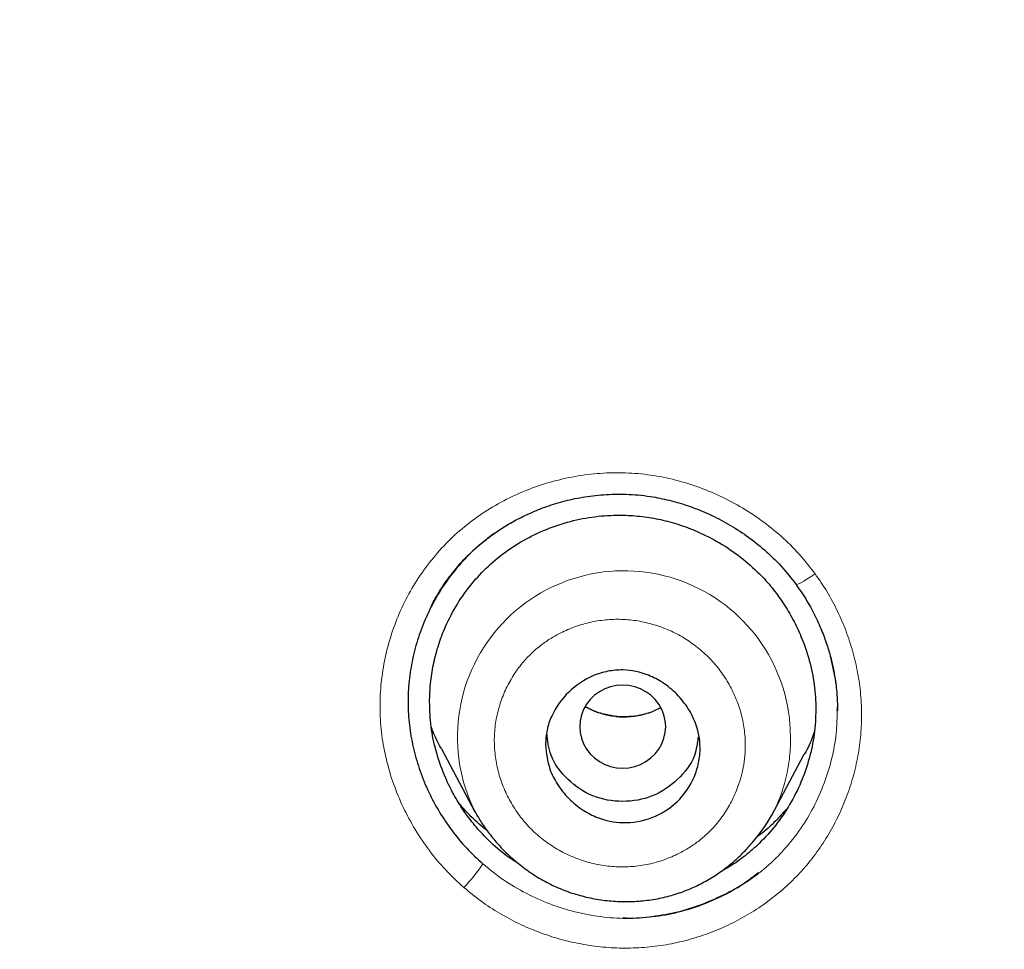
# Model space of a CAD drawing. Header units: millimetres. Extents: x 8 to 830, y 12 to 2106.
# Tile 368 of 624: x 439 to 450, y 1833 to 1844. Entities that reach past the tile are written whole.
import ezdxf

# ---------------------------------------------------------------- set-up
doc = ezdxf.new("R2010")
doc.units = ezdxf.units.MM

msp = doc.modelspace()

# ---------------------------------------------------------------- linework, layer by layer
at = {"color": 7, "linetype": 'Continuous', "lineweight": 30}
for p, q in [((448.283, 1836.032), (448.283, 1836.038)), ((448.283, 1836.032), (448.283, 1836.038)), ((448.286, 1836.032), (448.286, 1836.037)), ((448.286, 1836.032), (448.286, 1836.037)), ((443.672, 1835.597), (444.066, 1834.857)), ((447.521, 1834.816), (447.9, 1835.528)), ((444.068, 1834.858), (444.064, 1834.865)), ((447.523, 1834.825), (447.519, 1834.817)), ((444.002, 1834.778), (444.002, 1834.778)), ((444.002, 1834.778), (444.002, 1834.778)), ((447.588, 1834.729), (447.588, 1834.729)), ((447.588, 1834.729), (447.588, 1834.729))]:
    msp.add_line(p, q, dxfattribs=at)
at = {"color": 8, "linetype": 'Continuous', "lineweight": 0}
for p, q in [((444.076, 1834.845), (444.068, 1834.858)), ((447.519, 1834.817), (447.512, 1834.803))]:
    msp.add_line(p, q, dxfattribs=at)
at = {"color": 8, "linetype": 'Continuous', "lineweight": 0, "flags": 128}
msp.add_lwpolyline([(447.803, 1837.509), (447.804, 1837.502), (447.814, 1837.502), (447.833, 1837.509), (447.86, 1837.523), (447.895, 1837.542), (447.935, 1837.567), (447.979, 1837.596), (448.026, 1837.628)], dxfattribs=at)
msp.add_lwpolyline([(447.803, 1837.509), (447.804, 1837.502), (447.814, 1837.502), (447.833, 1837.509), (447.86, 1837.523), (447.895, 1837.542), (447.935, 1837.567), (447.979, 1837.596), (448.026, 1837.628)], dxfattribs=at)
at = {"color": 7, "linetype": 'Continuous', "lineweight": 30, "flags": 128}
msp.add_lwpolyline([(446.287, 1835.848), (446.282, 1835.916), (446.267, 1835.984), (446.242, 1836.048), (446.208, 1836.109), (446.165, 1836.164), (446.115, 1836.213), (446.057, 1836.254), (445.995, 1836.287), (445.928, 1836.311), (445.858, 1836.326), (445.787, 1836.331), (445.716, 1836.326), (445.646, 1836.311), (445.579, 1836.287), (445.517, 1836.254), (445.46, 1836.213), (445.409, 1836.164), (445.367, 1836.109), (445.332, 1836.048), (445.307, 1835.984), (445.292, 1835.916), (445.287, 1835.848), (445.292, 1835.779), (445.307, 1835.712), (445.332, 1835.647), (445.367, 1835.587), (445.409, 1835.531), (445.46, 1835.483), (445.517, 1835.441), (445.579, 1835.408), (445.646, 1835.384), (445.716, 1835.37), (445.787, 1835.365), (445.858, 1835.37), (445.928, 1835.384), (445.995, 1835.408), (446.057, 1835.441), (446.115, 1835.483), (446.165, 1835.531), (446.208, 1835.587), (446.242, 1835.647), (446.267, 1835.712), (446.282, 1835.779), (446.287, 1835.848)], dxfattribs=at)
at = {"color": 8, "linetype": 'Continuous', "lineweight": 0}
for centre, radius, start, end in [((445.801, 1835.725), 1.938, 4.3829, 206.3378), ((442.203, 1835.594), 2.373, 316.9727, 325.5203)]:
    msp.add_arc(centre, radius, start, end, dxfattribs=at)
at = {"color": 7, "linetype": 'Continuous', "lineweight": 30}
for points, knots in [([(510.735, 1777.283), (511.196, 1778.511), (512.114, 1780.956), (513.098, 1784.726), (513.872, 1788.507), (514.456, 1792.3), (514.943, 1796.485), (515.298, 1801.065), (515.507, 1806.03), (515.602, 1811.577), (515.593, 1817.706), (515.581, 1824.436), (515.477, 1831.185), (515.158, 1837.963), (514.614, 1843.619), (513.944, 1848.142), (513.279, 1851.54), (512.399, 1854.924), (511.244, 1858.268), (509.826, 1861.345), (508.149, 1864.109), (506.256, 1866.524), (504.046, 1868.669), (501.607, 1870.523), (499.025, 1872.121), (495.903, 1873.724), (492.217, 1875.246), (487.967, 1876.614), (483.651, 1877.697), (479.286, 1878.524), (474.885, 1879.093), (470.474, 1879.417), (466.081, 1879.544), (461.71, 1879.555), (457.339, 1879.543), (452.947, 1879.415), (448.536, 1879.093), (444.134, 1878.525), (439.769, 1877.697), (435.453, 1876.616), (431.203, 1875.245), (427.517, 1873.725), (424.396, 1872.122), (421.813, 1870.525), (419.375, 1868.669), (417.164, 1866.525), (415.271, 1864.109), (413.594, 1861.345), (412.176, 1858.269), (411.021, 1854.924), (410.141, 1851.54), (409.476, 1848.142), (408.806, 1843.619), (408.262, 1837.963), (407.943, 1831.185), (407.839, 1824.437), (407.828, 1817.706), (407.817, 1811.126), (407.941, 1804.673), (408.288, 1798.348), (408.866, 1792.889), (409.585, 1788.305), (410.354, 1784.591), (411.329, 1780.89), (412.232, 1778.489), (412.686, 1777.283)], [0, 0, 0, 0, 0.01422, 0.028301, 0.042283, 0.056188, 0.070046, 0.088148, 0.106186, 0.124159, 0.148558, 0.172923, 0.197399, 0.221993, 0.24671, 0.259145, 0.27167, 0.284302, 0.297067, 0.309991, 0.320883, 0.3319, 0.342924, 0.353811, 0.364567, 0.375221, 0.391058, 0.40678, 0.422432, 0.438055, 0.453668, 0.469227, 0.484683, 0.500001, 0.515318, 0.530774, 0.546334, 0.561944, 0.577571, 0.59322, 0.608942, 0.624779, 0.635434, 0.646191, 0.657076, 0.668103, 0.679114, 0.690014, 0.702933, 0.7157, 0.728331, 0.740856, 0.753291, 0.778008, 0.802602, 0.827078, 0.851444, 0.875842, 0.898728, 0.921719, 0.944802, 0.958463, 0.9722, 0.986034, 1, 1, 1, 1]), ([(510.735, 1777.283), (511.196, 1778.511), (512.114, 1780.956), (513.098, 1784.726), (513.872, 1788.507), (514.456, 1792.3), (514.943, 1796.485), (515.298, 1801.065), (515.507, 1806.03), (515.602, 1811.577), (515.593, 1817.706), (515.581, 1824.436), (515.477, 1831.185), (515.158, 1837.963), (514.614, 1843.619), (513.944, 1848.142), (513.279, 1851.54), (512.399, 1854.924), (511.244, 1858.268), (509.826, 1861.345), (508.149, 1864.109), (506.256, 1866.524), (504.046, 1868.669), (501.607, 1870.523), (499.025, 1872.121), (495.903, 1873.724), (492.217, 1875.246), (487.967, 1876.614), (483.651, 1877.697), (479.286, 1878.524), (474.885, 1879.093), (470.474, 1879.417), (466.081, 1879.544), (461.71, 1879.555), (457.339, 1879.543), (452.947, 1879.415), (448.536, 1879.093), (444.134, 1878.525), (439.769, 1877.697), (435.453, 1876.616), (431.203, 1875.245), (427.517, 1873.725), (424.396, 1872.122), (421.813, 1870.525), (419.375, 1868.669), (417.164, 1866.525), (415.271, 1864.109), (413.594, 1861.345), (412.176, 1858.269), (411.021, 1854.924), (410.141, 1851.54), (409.476, 1848.142), (408.806, 1843.619), (408.262, 1837.963), (407.943, 1831.185), (407.839, 1824.437), (407.828, 1817.706), (407.817, 1811.126), (407.941, 1804.673), (408.288, 1798.348), (408.866, 1792.889), (409.585, 1788.305), (410.354, 1784.591), (411.329, 1780.89), (412.232, 1778.489), (412.686, 1777.283)], [0, 0, 0, 0, 0.01422, 0.028301, 0.042283, 0.056188, 0.070046, 0.088148, 0.106186, 0.124159, 0.148558, 0.172923, 0.197399, 0.221993, 0.24671, 0.259145, 0.27167, 0.284302, 0.297067, 0.309991, 0.320883, 0.3319, 0.342924, 0.353811, 0.364567, 0.375221, 0.391058, 0.40678, 0.422432, 0.438055, 0.453668, 0.469227, 0.484683, 0.500001, 0.515318, 0.530774, 0.546334, 0.561944, 0.577571, 0.59322, 0.608942, 0.624779, 0.635434, 0.646191, 0.657076, 0.668103, 0.679114, 0.690014, 0.702933, 0.7157, 0.728331, 0.740856, 0.753291, 0.778008, 0.802602, 0.827078, 0.851444, 0.875842, 0.898728, 0.921719, 0.944802, 0.958463, 0.9722, 0.986034, 1, 1, 1, 1]), ([(509.342, 1777.405), (509.718, 1778.392), (510.47, 1780.366), (511.332, 1783.407), (512.046, 1786.476), (512.617, 1789.571), (513.077, 1792.68), (513.51, 1796.392), (513.859, 1800.711), (514.082, 1805.632), (514.182, 1810.777), (514.188, 1816.142), (514.173, 1821.731), (514.115, 1827.323), (513.942, 1832.92), (513.588, 1838.517), (513.084, 1843.169), (512.519, 1846.875), (511.991, 1849.641), (511.334, 1852.386), (510.519, 1855.094), (509.512, 1857.746), (508.383, 1860.098), (507.165, 1862.141), (505.916, 1863.888), (504.502, 1865.514), (502.758, 1867.162), (500.656, 1868.771), (498.205, 1870.302), (495.467, 1871.725), (492.454, 1873.021), (489.178, 1874.177), (485.839, 1875.143), (482.453, 1875.939), (478.747, 1876.63), (474.722, 1877.159), (470.387, 1877.487), (466.047, 1877.618), (461.711, 1877.632), (457.374, 1877.617), (453.033, 1877.484), (448.697, 1877.159), (444.672, 1876.63), (440.967, 1875.94), (437.582, 1875.144), (434.243, 1874.177), (430.966, 1873.02), (427.952, 1871.725), (425.215, 1870.302), (422.765, 1868.771), (420.664, 1867.161), (418.919, 1865.515), (417.506, 1863.888), (416.255, 1862.141), (415.039, 1860.097), (413.909, 1857.746), (412.902, 1855.094), (412.087, 1852.386), (411.43, 1849.642), (410.902, 1846.875), (410.337, 1843.17), (409.833, 1838.517), (409.479, 1832.921), (409.306, 1827.324), (409.248, 1821.731), (409.233, 1816.142), (409.239, 1810.852), (409.333, 1805.856), (409.537, 1801.159), (409.896, 1796.466), (410.376, 1792.367), (410.925, 1788.863), (411.488, 1785.949), (412.182, 1783.059), (413.011, 1780.196), (413.722, 1778.336), (414.078, 1777.405)], [0, 0, 0, 0, 0.011709, 0.0234, 0.035079, 0.046745, 0.058401, 0.070053, 0.08835, 0.106637, 0.124908, 0.145647, 0.166375, 0.187119, 0.207887, 0.228673, 0.249479, 0.259892, 0.270315, 0.28075, 0.291198, 0.301658, 0.31213, 0.319994, 0.327864, 0.335737, 0.343609, 0.354092, 0.364563, 0.37502, 0.38755, 0.400066, 0.41258, 0.425091, 0.437599, 0.45323, 0.468841, 0.484431, 0.499999, 0.515569, 0.531166, 0.546782, 0.562408, 0.574915, 0.587424, 0.599934, 0.612454, 0.624987, 0.635443, 0.645912, 0.656393, 0.664263, 0.672136, 0.680006, 0.687871, 0.698343, 0.708803, 0.71925, 0.729685, 0.740108, 0.750521, 0.771326, 0.792113, 0.81288, 0.833624, 0.854353, 0.875091, 0.892532, 0.909986, 0.927451, 0.944927, 0.955919, 0.966921, 0.977933, 0.988958, 1, 1, 1, 1]), ([(509.342, 1777.405), (509.718, 1778.392), (510.47, 1780.366), (511.332, 1783.407), (512.046, 1786.476), (512.617, 1789.571), (513.077, 1792.68), (513.51, 1796.392), (513.859, 1800.711), (514.082, 1805.632), (514.182, 1810.777), (514.188, 1816.142), (514.173, 1821.731), (514.115, 1827.323), (513.942, 1832.92), (513.588, 1838.517), (513.084, 1843.169), (512.519, 1846.875), (511.991, 1849.641), (511.334, 1852.386), (510.519, 1855.094), (509.512, 1857.746), (508.383, 1860.098), (507.165, 1862.141), (505.916, 1863.888), (504.502, 1865.514), (502.758, 1867.162), (500.656, 1868.771), (498.205, 1870.302), (495.467, 1871.725), (492.454, 1873.021), (489.178, 1874.177), (485.839, 1875.143), (482.453, 1875.939), (478.747, 1876.63), (474.722, 1877.159), (470.387, 1877.487), (466.047, 1877.618), (461.711, 1877.632), (457.374, 1877.617), (453.033, 1877.484), (448.697, 1877.159), (444.672, 1876.63), (440.967, 1875.94), (437.582, 1875.144), (434.243, 1874.177), (430.966, 1873.02), (427.952, 1871.725), (425.215, 1870.302), (422.765, 1868.771), (420.664, 1867.161), (418.919, 1865.515), (417.506, 1863.888), (416.255, 1862.141), (415.039, 1860.097), (413.909, 1857.746), (412.902, 1855.094), (412.087, 1852.386), (411.43, 1849.642), (410.902, 1846.875), (410.337, 1843.17), (409.833, 1838.517), (409.479, 1832.921), (409.306, 1827.324), (409.248, 1821.731), (409.233, 1816.142), (409.239, 1810.852), (409.333, 1805.856), (409.537, 1801.159), (409.896, 1796.466), (410.376, 1792.367), (410.925, 1788.863), (411.488, 1785.949), (412.182, 1783.059), (413.011, 1780.196), (413.722, 1778.336), (414.078, 1777.405)], [0, 0, 0, 0, 0.011709, 0.0234, 0.035079, 0.046745, 0.058401, 0.070053, 0.08835, 0.106637, 0.124908, 0.145647, 0.166375, 0.187119, 0.207887, 0.228673, 0.249479, 0.259892, 0.270315, 0.28075, 0.291198, 0.301658, 0.31213, 0.319994, 0.327864, 0.335737, 0.343609, 0.354092, 0.364563, 0.37502, 0.38755, 0.400066, 0.41258, 0.425091, 0.437599, 0.45323, 0.468841, 0.484431, 0.499999, 0.515569, 0.531166, 0.546782, 0.562408, 0.574915, 0.587424, 0.599934, 0.612454, 0.624987, 0.635443, 0.645912, 0.656393, 0.664263, 0.672136, 0.680006, 0.687871, 0.698343, 0.708803, 0.71925, 0.729685, 0.740108, 0.750521, 0.771326, 0.792113, 0.81288, 0.833624, 0.854353, 0.875091, 0.892532, 0.909986, 0.927451, 0.944927, 0.955919, 0.966921, 0.977933, 0.988958, 1, 1, 1, 1]), ([(461.71, 1876.725), (459.784, 1876.719), (455.935, 1876.707), (450.167, 1876.421), (444.906, 1875.774), (440.169, 1874.856), (435.962, 1873.771), (431.845, 1872.41), (428.301, 1870.9), (425.325, 1869.325), (422.897, 1867.771), (420.637, 1865.993), (418.61, 1863.96), (416.866, 1861.693), (415.304, 1859.086), (413.966, 1856.162), (412.868, 1852.965), (412.03, 1849.723), (411.394, 1846.461), (410.755, 1842.089), (410.234, 1836.589), (409.939, 1829.959), (409.858, 1823.313), (409.862, 1816.661), (409.876, 1810.844), (409.989, 1805.861), (410.175, 1801.713), (410.481, 1797.567), (410.938, 1793.43), (411.563, 1789.313), (412.42, 1785.241), (413.517, 1781.214), (414.571, 1778.631), (415.1, 1777.336)], [0, 0, 0, 0, 0.041855, 0.08362, 0.125415, 0.156959, 0.188537, 0.219976, 0.251431, 0.272568, 0.293656, 0.314639, 0.33578, 0.356911, 0.377922, 0.403277, 0.42848, 0.45338, 0.478142, 0.502858, 0.552306, 0.601886, 0.651609, 0.701376, 0.751127, 0.782208, 0.813287, 0.844384, 0.875537, 0.906709, 0.937788, 0.968814, 1, 1, 1, 1]), ([(461.71, 1876.622), (459.773, 1876.616), (455.903, 1876.604), (450.104, 1876.313), (444.815, 1875.656), (440.054, 1874.726), (435.827, 1873.625), (431.692, 1872.245), (428.137, 1870.71), (425.155, 1869.108), (422.728, 1867.526), (420.475, 1865.714), (418.469, 1863.641), (416.75, 1861.337), (415.217, 1858.695), (413.911, 1855.743), (412.846, 1852.527), (412.036, 1849.278), (411.423, 1846.017), (410.808, 1841.657), (410.309, 1836.18), (410.03, 1829.586), (409.958, 1822.982), (409.961, 1816.372), (409.978, 1810.591), (410.096, 1805.639), (410.286, 1801.52), (410.596, 1797.409), (411.054, 1793.307), (411.681, 1789.219), (412.539, 1785.169), (413.635, 1781.17), (414.685, 1778.609), (415.209, 1777.329)], [0, 0, 0, 0, 0.042133, 0.084172, 0.12624, 0.157991, 0.189772, 0.221412, 0.253078, 0.274358, 0.295572, 0.316692, 0.337987, 0.359238, 0.380387, 0.405921, 0.431187, 0.456106, 0.480854, 0.505526, 0.554819, 0.604169, 0.653612, 0.70311, 0.752631, 0.783561, 0.81446, 0.845339, 0.876228, 0.907207, 0.938215, 0.96912, 1, 1, 1, 1]), ([(443.55, 1837.229), (443.557, 1837.244), (443.576, 1837.284), (443.619, 1837.369), (443.693, 1837.486), (443.79, 1837.623), (443.918, 1837.775), (444.072, 1837.927), (444.231, 1838.057), (444.39, 1838.165), (444.543, 1838.255), (444.715, 1838.339), (444.907, 1838.416), (445.119, 1838.48), (445.35, 1838.528), (445.6, 1838.555), (445.866, 1838.557), (446.12, 1838.53), (446.359, 1838.479), (446.578, 1838.412), (446.799, 1838.322), (447.019, 1838.209), (447.234, 1838.071), (447.44, 1837.907), (447.636, 1837.719), (447.749, 1837.575), (447.806, 1837.501)], [0, 0, 0, 0, 0.012637, 0.033754, 0.058322, 0.094248, 0.133516, 0.176171, 0.22219, 0.2547, 0.289389, 0.326941, 0.367346, 0.410586, 0.456629, 0.505447, 0.557029, 0.611428, 0.654198, 0.698683, 0.744875, 0.792743, 0.842234, 0.893294, 0.945881, 1, 1, 1, 1]), ([(443.55, 1837.229), (443.557, 1837.244), (443.576, 1837.284), (443.619, 1837.369), (443.693, 1837.486), (443.79, 1837.623), (443.918, 1837.775), (444.072, 1837.927), (444.231, 1838.057), (444.39, 1838.165), (444.543, 1838.255), (444.715, 1838.339), (444.907, 1838.416), (445.119, 1838.48), (445.35, 1838.528), (445.6, 1838.555), (445.866, 1838.557), (446.12, 1838.53), (446.359, 1838.479), (446.578, 1838.412), (446.799, 1838.322), (447.019, 1838.209), (447.234, 1838.071), (447.44, 1837.907), (447.636, 1837.719), (447.749, 1837.575), (447.806, 1837.501)], [0, 0, 0, 0, 0.012637, 0.033754, 0.058322, 0.094248, 0.133516, 0.176171, 0.22219, 0.2547, 0.289389, 0.326941, 0.367346, 0.410586, 0.456629, 0.505447, 0.557029, 0.611428, 0.654198, 0.698683, 0.744875, 0.792743, 0.842234, 0.893294, 0.945881, 1, 1, 1, 1]), ([(443.539, 1836.136), (443.541, 1836.208), (443.545, 1836.353), (443.58, 1836.568), (443.633, 1836.779), (443.717, 1837.007), (443.837, 1837.245), (444, 1837.484), (444.195, 1837.698), (444.417, 1837.885), (444.663, 1838.041), (444.93, 1838.163), (445.211, 1838.252), (445.5, 1838.303), (445.769, 1838.315), (446.013, 1838.298), (446.23, 1838.261), (446.444, 1838.203), (446.675, 1838.115), (446.918, 1837.992), (447.162, 1837.826), (447.365, 1837.647), (447.528, 1837.465), (447.658, 1837.287), (447.771, 1837.098), (447.876, 1836.876), (447.964, 1836.622), (448.022, 1836.336), (448.04, 1836.047), (448.021, 1835.758), (447.963, 1835.474), (447.867, 1835.199), (447.736, 1834.938), (447.573, 1834.698), (447.395, 1834.501), (447.213, 1834.343), (447.062, 1834.233), (446.962, 1834.178), (446.925, 1834.158)], [0, 0, 0, 0, 0.023366, 0.047012, 0.070513, 0.093968, 0.125693, 0.156833, 0.187938, 0.219142, 0.250293, 0.281935, 0.313507, 0.344653, 0.375919, 0.399279, 0.422581, 0.44606, 0.469943, 0.501207, 0.532689, 0.563878, 0.587244, 0.610889, 0.634395, 0.65785, 0.689579, 0.720722, 0.751818, 0.78307, 0.814216, 0.845798, 0.877432, 0.908572, 0.939771, 0.963155, 0.986462, 1, 1, 1, 1]), ([(443.539, 1836.136), (443.541, 1836.208), (443.545, 1836.353), (443.58, 1836.568), (443.633, 1836.779), (443.717, 1837.007), (443.837, 1837.245), (444, 1837.484), (444.195, 1837.698), (444.417, 1837.885), (444.663, 1838.041), (444.93, 1838.163), (445.211, 1838.252), (445.5, 1838.303), (445.769, 1838.315), (446.013, 1838.298), (446.23, 1838.261), (446.444, 1838.203), (446.675, 1838.115), (446.918, 1837.992), (447.162, 1837.826), (447.365, 1837.647), (447.528, 1837.465), (447.658, 1837.287), (447.771, 1837.098), (447.876, 1836.876), (447.964, 1836.622), (448.022, 1836.336), (448.04, 1836.047), (448.021, 1835.758), (447.963, 1835.474), (447.867, 1835.199), (447.736, 1834.938), (447.573, 1834.698), (447.395, 1834.501), (447.213, 1834.343), (447.062, 1834.233), (446.962, 1834.178), (446.925, 1834.158)], [0, 0, 0, 0, 0.023366, 0.047012, 0.070513, 0.093968, 0.125693, 0.156833, 0.187938, 0.219142, 0.250293, 0.281935, 0.313507, 0.344653, 0.375919, 0.399279, 0.422581, 0.44606, 0.469943, 0.501207, 0.532689, 0.563878, 0.587244, 0.610889, 0.634395, 0.65785, 0.689579, 0.720722, 0.751818, 0.78307, 0.814216, 0.845798, 0.877432, 0.908572, 0.939771, 0.963155, 0.986462, 1, 1, 1, 1]), ([(444.291, 1838.096), (444.222, 1838.043), (444.084, 1837.939), (443.9, 1837.753), (443.738, 1837.55), (443.599, 1837.331), (443.484, 1837.098), (443.394, 1836.855), (443.33, 1836.605), (443.293, 1836.349), (443.283, 1836.091), (443.303, 1835.833), (443.351, 1835.577), (443.425, 1835.327), (443.526, 1835.084), (443.65, 1834.851), (443.798, 1834.633), (443.966, 1834.429), (444.095, 1834.31), (444.159, 1834.251)], [0, 0, 0, 0, 0.058803, 0.117822, 0.176751, 0.235656, 0.294544, 0.353377, 0.4121, 0.470664, 0.529046, 0.587465, 0.646153, 0.705082, 0.764169, 0.823303, 0.882371, 0.941283, 1, 1, 1, 1]), ([(444.291, 1838.096), (444.222, 1838.043), (444.084, 1837.939), (443.9, 1837.753), (443.738, 1837.55), (443.599, 1837.331), (443.484, 1837.098), (443.394, 1836.855), (443.33, 1836.605), (443.293, 1836.349), (443.283, 1836.091), (443.303, 1835.833), (443.351, 1835.577), (443.425, 1835.327), (443.526, 1835.084), (443.65, 1834.851), (443.798, 1834.633), (443.966, 1834.429), (444.095, 1834.31), (444.159, 1834.251)], [0, 0, 0, 0, 0.058803, 0.117822, 0.176751, 0.235656, 0.294544, 0.353377, 0.4121, 0.470664, 0.529046, 0.587465, 0.646153, 0.705082, 0.764169, 0.823303, 0.882371, 0.941283, 1, 1, 1, 1]), ([(447.806, 1837.501), (447.849, 1837.438), (447.932, 1837.317), (448.032, 1837.131), (448.11, 1836.954), (448.169, 1836.789), (448.212, 1836.639), (448.243, 1836.503), (448.263, 1836.383), (448.275, 1836.281), (448.283, 1836.186), (448.286, 1836.105), (448.286, 1836.055), (448.286, 1836.036)], [0, 0, 0, 0, 0.144629, 0.278001, 0.400139, 0.511059, 0.61079, 0.699377, 0.776869, 0.843323, 0.898795, 0.961533, 1, 1, 1, 1]), ([(447.806, 1837.501), (447.849, 1837.438), (447.932, 1837.317), (448.032, 1837.131), (448.11, 1836.954), (448.169, 1836.789), (448.212, 1836.639), (448.243, 1836.503), (448.263, 1836.383), (448.275, 1836.281), (448.283, 1836.186), (448.286, 1836.105), (448.286, 1836.055), (448.286, 1836.036)], [0, 0, 0, 0, 0.144629, 0.278001, 0.400139, 0.511059, 0.61079, 0.699377, 0.776869, 0.843323, 0.898795, 0.961533, 1, 1, 1, 1]), ([(444.887, 1835.637), (444.891, 1835.694), (444.898, 1835.81), (444.975, 1836.028), (445.145, 1836.266), (445.39, 1836.43), (445.613, 1836.498), (445.831, 1836.518), (446.054, 1836.47), (446.262, 1836.361), (446.422, 1836.23), (446.551, 1836.067), (446.656, 1835.859), (446.698, 1835.64), (446.675, 1835.426), (446.605, 1835.203), (446.437, 1834.957), (446.135, 1834.77), (445.802, 1834.709), (445.524, 1834.767), (445.315, 1834.876), (445.152, 1835.008), (445.023, 1835.171), (444.915, 1835.38), (444.898, 1835.54), (444.887, 1835.637)], [0, 0, 0, 0, 0.031186, 0.06247, 0.124675, 0.186879, 0.218187, 0.24946, 0.303338, 0.336739, 0.374248, 0.41304, 0.446912, 0.499041, 0.531018, 0.562953, 0.625803, 0.688114, 0.749943, 0.803093, 0.836668, 0.874833, 0.913918, 0.947732, 1, 1, 1, 1]), ([(444.584, 1834.245), (444.527, 1834.282), (444.388, 1834.372), (444.21, 1834.535), (444.046, 1834.716), (443.916, 1834.893), (443.803, 1835.082), (443.698, 1835.304), (443.61, 1835.559), (443.55, 1835.846), (443.542, 1836.04), (443.539, 1836.136)], [0, 0, 0, 0, 0.090149, 0.219382, 0.316855, 0.413677, 0.510788, 0.609122, 0.740844, 0.870375, 1, 1, 1, 1]), ([(444.584, 1834.245), (444.527, 1834.282), (444.388, 1834.372), (444.21, 1834.535), (444.046, 1834.716), (443.916, 1834.893), (443.803, 1835.082), (443.698, 1835.304), (443.61, 1835.559), (443.55, 1835.846), (443.542, 1836.04), (443.539, 1836.136)], [0, 0, 0, 0, 0.090149, 0.219382, 0.316855, 0.413677, 0.510788, 0.609122, 0.740844, 0.870375, 1, 1, 1, 1]), ([(446.227, 1836.068), (446.208, 1836.058), (446.158, 1836.031), (446.068, 1835.999), (445.955, 1835.972), (445.827, 1835.96), (445.682, 1835.967), (445.553, 1835.994), (445.447, 1836.032), (445.388, 1836.058), (445.358, 1836.076), (445.353, 1836.079)], [0, 0, 0, 0, 0.071347, 0.189655, 0.314012, 0.455082, 0.613411, 0.788945, 0.883331, 0.982186, 1, 1, 1, 1]), ([(443.672, 1835.598), (443.639, 1835.66), (443.596, 1835.741), (443.565, 1835.827), (443.558, 1835.846)], [0, 0, 0, 0, 0.77819, 1, 1, 1, 1]), ([(446.664, 1835.729), (446.655, 1835.655), (446.631, 1835.468), (446.434, 1835.219), (446.142, 1835.018), (445.786, 1834.958), (445.43, 1835.019), (445.138, 1835.22), (444.936, 1835.482), (444.912, 1835.685), (444.902, 1835.773)], [0, 0, 0, 0, 0.08698, 0.221986, 0.356897, 0.491472, 0.626523, 0.761052, 0.896051, 1, 1, 1, 1]), ([(448.016, 1835.784), (448.011, 1835.769), (447.98, 1835.681), (447.94, 1835.592), (447.898, 1835.523), (447.896, 1835.52)], [0, 0, 0, 0, 0.166382, 0.959541, 1, 1, 1, 1]), ([(444.208, 1834.639), (444.2, 1834.644), (444.127, 1834.699), (444.018, 1834.801), (443.925, 1834.906), (443.887, 1834.948)], [0, 0, 0, 0, 0.060349, 0.618436, 1, 1, 1, 1]), ([(444.208, 1834.639), (444.2, 1834.644), (444.127, 1834.699), (444.018, 1834.801), (443.925, 1834.906), (443.887, 1834.948)], [0, 0, 0, 0, 0.060349, 0.618436, 1, 1, 1, 1]), ([(444.063, 1834.865), (444.086, 1834.824), (444.134, 1834.74), (444.222, 1834.615), (444.326, 1834.487), (444.449, 1834.359), (444.591, 1834.235), (444.75, 1834.121), (444.921, 1834.022), (445.102, 1833.941), (445.289, 1833.88), (445.482, 1833.837), (445.678, 1833.813), (445.875, 1833.809), (446.07, 1833.823), (446.261, 1833.856), (446.443, 1833.908), (446.615, 1833.976), (446.776, 1834.059), (446.924, 1834.154), (447.06, 1834.259), (447.183, 1834.372), (447.282, 1834.48), (447.362, 1834.578), (447.425, 1834.663), (447.48, 1834.745), (447.51, 1834.798), (447.525, 1834.824)], [0, 0, 0, 0, 0.03299, 0.068818, 0.107572, 0.149352, 0.194265, 0.240745, 0.287217, 0.333706, 0.380168, 0.426611, 0.473014, 0.519336, 0.565528, 0.611402, 0.656179, 0.699905, 0.742757, 0.784683, 0.825606, 0.865449, 0.903883, 0.930568, 0.955345, 0.978419, 1, 1, 1, 1]), ([(447.695, 1834.889), (447.653, 1834.843), (447.557, 1834.736), (447.441, 1834.63), (447.363, 1834.574), (447.351, 1834.566)], [0, 0, 0, 0, 0.394951, 0.91065, 1, 1, 1, 1]), ([(447.695, 1834.889), (447.653, 1834.843), (447.557, 1834.736), (447.441, 1834.63), (447.363, 1834.574), (447.351, 1834.566)], [0, 0, 0, 0, 0.394951, 0.91065, 1, 1, 1, 1]), ([(443.883, 1821.021), (443.889, 1821.116), (443.903, 1821.317), (443.927, 1821.637), (443.958, 1821.988), (443.998, 1822.373), (444.047, 1822.786), (444.108, 1823.214), (444.177, 1823.645), (444.269, 1824.146), (444.39, 1824.712), (444.551, 1825.335), (444.737, 1825.934), (444.943, 1826.492), (445.167, 1827.014), (445.408, 1827.505), (445.676, 1827.981), (445.97, 1828.437), (446.287, 1828.873), (446.627, 1829.288), (446.99, 1829.681), (447.375, 1830.054), (447.782, 1830.406), (448.224, 1830.749), (448.701, 1831.082), (449.212, 1831.403), (449.738, 1831.702), (450.271, 1831.976), (450.802, 1832.227), (451.324, 1832.455), (451.835, 1832.66), (452.335, 1832.847), (452.734, 1832.984), (453.036, 1833.082), (453.252, 1833.15), (453.484, 1833.22), (453.736, 1833.293), (454.01, 1833.369), (454.325, 1833.452), (454.683, 1833.541), (455.089, 1833.633), (455.526, 1833.724), (455.998, 1833.812), (456.505, 1833.895), (457.047, 1833.971), (457.624, 1834.038), (458.234, 1834.093), (458.874, 1834.133), (459.541, 1834.16), (460.236, 1834.175), (460.963, 1834.182), (461.457, 1834.182), (461.71, 1834.182)], [0, 0, 0, 0, 0.011776, 0.02484, 0.039192, 0.05483, 0.071753, 0.089535, 0.10711, 0.124433, 0.151099, 0.177003, 0.202198, 0.226753, 0.248748, 0.270738, 0.292702, 0.314449, 0.336013, 0.357441, 0.378781, 0.400123, 0.42154, 0.442971, 0.466897, 0.490802, 0.514738, 0.538577, 0.561906, 0.584265, 0.605951, 0.626966, 0.647322, 0.655761, 0.664455, 0.673969, 0.684305, 0.695464, 0.707445, 0.722619, 0.73895, 0.756448, 0.775119, 0.795347, 0.816812, 0.83953, 0.863516, 0.888753, 0.914736, 0.941927, 0.970344, 1, 1, 1, 1]), ([(443.883, 1821.021), (443.889, 1821.116), (443.903, 1821.317), (443.927, 1821.637), (443.958, 1821.988), (443.998, 1822.373), (444.047, 1822.786), (444.108, 1823.214), (444.177, 1823.645), (444.269, 1824.146), (444.39, 1824.712), (444.551, 1825.335), (444.737, 1825.934), (444.943, 1826.492), (445.167, 1827.014), (445.408, 1827.505), (445.676, 1827.981), (445.97, 1828.437), (446.287, 1828.873), (446.627, 1829.288), (446.99, 1829.681), (447.375, 1830.054), (447.782, 1830.406), (448.224, 1830.749), (448.701, 1831.082), (449.212, 1831.403), (449.738, 1831.702), (450.271, 1831.976), (450.802, 1832.227), (451.324, 1832.455), (451.835, 1832.66), (452.335, 1832.847), (452.734, 1832.984), (453.036, 1833.082), (453.252, 1833.15), (453.484, 1833.22), (453.736, 1833.293), (454.01, 1833.369), (454.325, 1833.452), (454.683, 1833.541), (455.089, 1833.633), (455.526, 1833.724), (455.998, 1833.812), (456.505, 1833.895), (457.047, 1833.971), (457.624, 1834.038), (458.234, 1834.093), (458.874, 1834.133), (459.541, 1834.16), (460.236, 1834.175), (460.963, 1834.182), (461.457, 1834.182), (461.71, 1834.182)], [0, 0, 0, 0, 0.011776, 0.02484, 0.039192, 0.05483, 0.071753, 0.089535, 0.10711, 0.124433, 0.151099, 0.177003, 0.202198, 0.226753, 0.248748, 0.270738, 0.292702, 0.314449, 0.336013, 0.357441, 0.378781, 0.400123, 0.42154, 0.442971, 0.466897, 0.490802, 0.514738, 0.538577, 0.561906, 0.584265, 0.605951, 0.626966, 0.647322, 0.655761, 0.664455, 0.673969, 0.684305, 0.695464, 0.707445, 0.722619, 0.73895, 0.756448, 0.775119, 0.795347, 0.816812, 0.83953, 0.863516, 0.888753, 0.914736, 0.941927, 0.970344, 1, 1, 1, 1]), ([(445.786, 1833.624), (445.801, 1833.623), (445.916, 1833.615), (446.132, 1833.635), (446.43, 1833.686), (446.719, 1833.778), (446.995, 1833.902), (447.212, 1834.027), (447.327, 1834.12), (447.364, 1834.151)], [0, 0, 0, 0, 0.025975, 0.202721, 0.379109, 0.557839, 0.737297, 0.913814, 1, 1, 1, 1]), ([(445.786, 1833.624), (445.801, 1833.623), (445.916, 1833.615), (446.132, 1833.635), (446.43, 1833.686), (446.719, 1833.778), (446.995, 1833.902), (447.212, 1834.027), (447.327, 1834.12), (447.364, 1834.151)], [0, 0, 0, 0, 0.025975, 0.202721, 0.379109, 0.557839, 0.737297, 0.913814, 1, 1, 1, 1]), ([(461.704, 1798.281), (461.092, 1798.282), (459.778, 1798.286), (457.676, 1798.416), (455.557, 1798.794), (453.497, 1799.41), (451.966, 1800.037), (450.802, 1800.615), (450.006, 1801.056), (449.213, 1801.554), (448.434, 1802.115), (447.473, 1802.922), (446.415, 1804.067), (445.65, 1805.277), (445.209, 1806.201), (444.974, 1806.774), (444.769, 1807.361), (444.593, 1807.959), (444.442, 1808.564), (444.24, 1809.553), (444.063, 1810.856), (443.957, 1812.395), (443.919, 1813.707), (443.91, 1814.791), (443.91, 1815.65), (443.911, 1816.517), (443.912, 1817.624), (443.926, 1818.774), (443.962, 1819.832), (444.007, 1820.667), (444.079, 1821.576), (444.19, 1822.555), (444.401, 1823.896), (444.793, 1825.514), (445.427, 1826.997), (446.061, 1828.036), (446.578, 1828.724), (447.134, 1829.334), (447.985, 1830.119), (449.222, 1830.983), (450.696, 1831.739), (452.029, 1832.287), (453.19, 1832.684), (454.697, 1833.106), (456.638, 1833.493), (459.099, 1833.718), (460.815, 1833.72), (461.71, 1833.721)], [0, 0, 0, 0, 0.030692, 0.065833, 0.105376, 0.138213, 0.173522, 0.188326, 0.203587, 0.219331, 0.235494, 0.252028, 0.282784, 0.314237, 0.324772, 0.335378, 0.346049, 0.356773, 0.367529, 0.378291, 0.408931, 0.435507, 0.458141, 0.47686, 0.491661, 0.502546, 0.521671, 0.548765, 0.561853, 0.576232, 0.591884, 0.608795, 0.626956, 0.661762, 0.694208, 0.70943, 0.724126, 0.738214, 0.751606, 0.783168, 0.814535, 0.835268, 0.855911, 0.876391, 0.914064, 0.955166, 1, 1, 1, 1])]:
    msp.add_open_spline(points, degree=3, knots=knots, dxfattribs=at)
at = {"color": 8, "linetype": 'Continuous', "lineweight": 0}
for points, knots in [([(414.698, 1777.363), (414.225, 1778.522), (413.283, 1780.831), (412.261, 1784.414), (411.439, 1788.029), (410.814, 1791.683), (410.284, 1795.749), (409.884, 1800.234), (409.629, 1805.133), (409.493, 1810.65), (409.478, 1816.772), (409.475, 1823.494), (409.563, 1830.215), (409.877, 1836.934), (410.427, 1842.524), (411.106, 1846.98), (411.786, 1850.307), (412.674, 1853.585), (413.826, 1856.787), (415.22, 1859.697), (416.84, 1862.278), (418.635, 1864.516), (420.7, 1866.524), (422.996, 1868.281), (425.45, 1869.815), (428.451, 1871.372), (432.019, 1872.866), (436.141, 1874.209), (440.318, 1875.272), (445, 1876.168), (450.212, 1876.803), (455.95, 1877.088), (459.787, 1877.1), (461.71, 1877.106)], [0, 0, 0, 0, 0.027811, 0.055398, 0.082938, 0.110516, 0.138178, 0.174576, 0.211159, 0.247876, 0.297974, 0.34805, 0.398105, 0.448142, 0.498248, 0.523439, 0.548708, 0.573938, 0.599093, 0.624359, 0.645457, 0.666462, 0.68755, 0.708668, 0.729707, 0.750736, 0.78232, 0.813743, 0.844809, 0.875739, 0.916964, 0.958374, 1, 1, 1, 1]), ([(461.71, 1876.056), (460.287, 1876.052), (457.443, 1876.044), (453.183, 1875.919), (448.938, 1875.601), (444.998, 1875.087), (441.364, 1874.414), (438.035, 1873.629), (434.751, 1872.681), (431.534, 1871.547), (428.579, 1870.272), (425.894, 1868.872), (423.494, 1867.363), (421.261, 1865.638), (419.251, 1863.665), (417.517, 1861.447), (416.057, 1859.045), (414.855, 1856.514), (413.876, 1853.897), (413.089, 1851.223), (412.457, 1848.517), (411.956, 1845.793), (411.43, 1842.125), (410.969, 1837.501), (410.66, 1831.925), (410.527, 1826.343), (410.502, 1820.765), (410.502, 1815.225), (410.533, 1809.721), (410.68, 1804.249), (411.007, 1798.781), (411.504, 1794.045), (412.106, 1790.048), (412.736, 1786.79), (413.535, 1783.568), (414.51, 1780.377), (415.385, 1778.32), (415.824, 1777.288)], [0, 0, 0, 0, 0.031153, 0.062241, 0.093264, 0.124292, 0.149214, 0.174231, 0.199272, 0.224213, 0.249143, 0.270053, 0.290969, 0.311752, 0.332508, 0.353493, 0.374457, 0.395355, 0.4163, 0.437235, 0.458081, 0.478875, 0.499661, 0.541623, 0.583663, 0.625704, 0.667702, 0.709692, 0.750932, 0.792205, 0.833511, 0.874862, 0.899904, 0.924876, 0.94982, 0.974812, 1, 1, 1, 1]), ([(461.71, 1876.056), (460.287, 1876.052), (457.443, 1876.044), (453.183, 1875.919), (448.938, 1875.601), (444.998, 1875.087), (441.364, 1874.414), (438.035, 1873.629), (434.751, 1872.681), (431.534, 1871.547), (428.579, 1870.272), (425.894, 1868.872), (423.494, 1867.363), (421.261, 1865.638), (419.251, 1863.665), (417.517, 1861.447), (416.057, 1859.045), (414.855, 1856.514), (413.876, 1853.897), (413.089, 1851.223), (412.457, 1848.517), (411.956, 1845.793), (411.43, 1842.125), (410.969, 1837.501), (410.66, 1831.925), (410.527, 1826.343), (410.502, 1820.765), (410.502, 1815.225), (410.533, 1809.721), (410.68, 1804.249), (411.007, 1798.781), (411.504, 1794.045), (412.106, 1790.048), (412.736, 1786.79), (413.535, 1783.568), (414.51, 1780.377), (415.385, 1778.32), (415.824, 1777.288)], [0, 0, 0, 0, 0.031153, 0.062241, 0.093264, 0.124292, 0.149214, 0.174231, 0.199272, 0.224213, 0.249143, 0.270053, 0.290969, 0.311752, 0.332508, 0.353493, 0.374457, 0.395355, 0.4163, 0.437235, 0.458081, 0.478875, 0.499661, 0.541623, 0.583663, 0.625704, 0.667702, 0.709692, 0.750932, 0.792205, 0.833511, 0.874862, 0.899904, 0.924876, 0.94982, 0.974812, 1, 1, 1, 1]), ([(443.938, 1833.975), (443.866, 1834.042), (443.721, 1834.175), (443.533, 1834.403), (443.367, 1834.648), (443.228, 1834.907), (443.115, 1835.179), (443.032, 1835.46), (442.978, 1835.747), (442.957, 1836.037), (442.968, 1836.327), (443.01, 1836.614), (443.081, 1836.895), (443.182, 1837.167), (443.311, 1837.428), (443.468, 1837.673), (443.65, 1837.901), (443.857, 1838.108), (444.087, 1838.29), (444.336, 1838.447), (444.6, 1838.577), (444.875, 1838.679), (445.16, 1838.752), (445.451, 1838.796), (445.746, 1838.809), (446.04, 1838.791), (446.331, 1838.741), (446.615, 1838.66), (446.891, 1838.551), (447.154, 1838.415), (447.403, 1838.254), (447.633, 1838.068), (447.845, 1837.861), (447.966, 1837.706), (448.026, 1837.628)], [0, 0, 0, 0, 0.031207, 0.062469, 0.093781, 0.125115, 0.156431, 0.18769, 0.218868, 0.249967, 0.281054, 0.312187, 0.343371, 0.374596, 0.405851, 0.437133, 0.468459, 0.499876, 0.531319, 0.5627, 0.594041, 0.625344, 0.656599, 0.687798, 0.718941, 0.750055, 0.78119, 0.812379, 0.843623, 0.874902, 0.906191, 0.93747, 0.968732, 1, 1, 1, 1]), ([(443.938, 1833.975), (443.866, 1834.042), (443.721, 1834.175), (443.533, 1834.403), (443.367, 1834.648), (443.228, 1834.907), (443.115, 1835.179), (443.032, 1835.46), (442.978, 1835.747), (442.957, 1836.037), (442.968, 1836.327), (443.01, 1836.614), (443.081, 1836.895), (443.182, 1837.167), (443.311, 1837.428), (443.468, 1837.673), (443.65, 1837.901), (443.857, 1838.108), (444.087, 1838.29), (444.336, 1838.447), (444.6, 1838.577), (444.875, 1838.679), (445.16, 1838.752), (445.451, 1838.796), (445.746, 1838.809), (446.04, 1838.791), (446.331, 1838.741), (446.615, 1838.66), (446.891, 1838.551), (447.154, 1838.415), (447.403, 1838.254), (447.633, 1838.068), (447.845, 1837.861), (447.966, 1837.706), (448.026, 1837.628)], [0, 0, 0, 0, 0.031207, 0.062469, 0.093781, 0.125115, 0.156431, 0.18769, 0.218868, 0.249967, 0.281054, 0.312187, 0.343371, 0.374596, 0.405851, 0.437133, 0.468459, 0.499876, 0.531319, 0.5627, 0.594041, 0.625344, 0.656599, 0.687798, 0.718941, 0.750055, 0.78119, 0.812379, 0.843623, 0.874902, 0.906191, 0.93747, 0.968732, 1, 1, 1, 1]), ([(448.026, 1837.628), (448.074, 1837.558), (448.17, 1837.419), (448.289, 1837.194), (448.39, 1836.961), (448.468, 1836.72), (448.525, 1836.474), (448.56, 1836.225), (448.571, 1835.973), (448.559, 1835.723), (448.522, 1835.475), (448.463, 1835.231), (448.381, 1834.993), (448.279, 1834.764), (448.156, 1834.544), (448.014, 1834.337), (447.852, 1834.144), (447.672, 1833.968), (447.476, 1833.809), (447.266, 1833.669), (447.044, 1833.548), (446.812, 1833.448), (446.571, 1833.369), (446.323, 1833.311), (446.07, 1833.277), (445.813, 1833.266), (445.557, 1833.278), (445.303, 1833.314), (445.054, 1833.372), (444.811, 1833.451), (444.576, 1833.552), (444.351, 1833.673), (444.136, 1833.812), (444.004, 1833.921), (443.938, 1833.975)], [0, 0, 0, 0, 0.031253, 0.062515, 0.093779, 0.125031, 0.156254, 0.187437, 0.21858, 0.249702, 0.280851, 0.31205, 0.343286, 0.374541, 0.405798, 0.437044, 0.468284, 0.499539, 0.530791, 0.562006, 0.59321, 0.62442, 0.655652, 0.686929, 0.718282, 0.749756, 0.781216, 0.812527, 0.843746, 0.874919, 0.906088, 0.937295, 0.968582, 1, 1, 1, 1]), ([(448.026, 1837.628), (448.074, 1837.558), (448.17, 1837.419), (448.289, 1837.194), (448.39, 1836.961), (448.468, 1836.72), (448.525, 1836.474), (448.56, 1836.225), (448.571, 1835.973), (448.559, 1835.723), (448.522, 1835.475), (448.463, 1835.231), (448.381, 1834.993), (448.279, 1834.764), (448.156, 1834.544), (448.014, 1834.337), (447.852, 1834.144), (447.672, 1833.968), (447.476, 1833.809), (447.266, 1833.669), (447.044, 1833.548), (446.812, 1833.448), (446.571, 1833.369), (446.323, 1833.311), (446.07, 1833.277), (445.813, 1833.266), (445.557, 1833.278), (445.303, 1833.314), (445.054, 1833.372), (444.811, 1833.451), (444.576, 1833.552), (444.351, 1833.673), (444.136, 1833.812), (444.004, 1833.921), (443.938, 1833.975)], [0, 0, 0, 0, 0.031253, 0.062515, 0.093779, 0.125031, 0.156254, 0.187437, 0.21858, 0.249702, 0.280851, 0.31205, 0.343286, 0.374541, 0.405798, 0.437044, 0.468284, 0.499539, 0.530791, 0.562006, 0.59321, 0.62442, 0.655652, 0.686929, 0.718282, 0.749756, 0.781216, 0.812527, 0.843746, 0.874919, 0.906088, 0.937295, 0.968582, 1, 1, 1, 1]), ([(447.209, 1835.753), (447.201, 1835.815), (447.185, 1835.94), (447.129, 1836.122), (447.052, 1836.297), (446.954, 1836.461), (446.835, 1836.611), (446.697, 1836.743), (446.544, 1836.858), (446.377, 1836.952), (446.198, 1837.024), (446.012, 1837.074), (445.822, 1837.099), (445.632, 1837.099), (445.443, 1837.074), (445.259, 1837.025), (445.096, 1836.958), (444.957, 1836.882), (444.84, 1836.802), (444.732, 1836.711), (444.624, 1836.598), (444.52, 1836.461), (444.428, 1836.296), (444.358, 1836.121), (444.311, 1835.938), (444.289, 1835.75), (444.294, 1835.562), (444.323, 1835.375), (444.376, 1835.192), (444.454, 1835.017), (444.552, 1834.852), (444.671, 1834.702), (444.809, 1834.57), (444.962, 1834.456), (445.129, 1834.362), (445.308, 1834.289), (445.494, 1834.239), (445.684, 1834.214), (445.874, 1834.214), (446.063, 1834.238), (446.248, 1834.287), (446.409, 1834.354), (446.549, 1834.43), (446.666, 1834.51), (446.774, 1834.602), (446.882, 1834.714), (446.985, 1834.853), (447.077, 1835.017), (447.142, 1835.179), (447.184, 1835.331), (447.207, 1835.471), (447.217, 1835.612), (447.211, 1835.706), (447.209, 1835.753)], [0, 0, 0, 0, 0.02081, 0.041557, 0.062591, 0.083602, 0.104298, 0.125043, 0.145814, 0.166526, 0.187525, 0.208515, 0.229198, 0.249945, 0.270597, 0.291586, 0.312399, 0.328306, 0.343912, 0.359375, 0.374856, 0.39566, 0.416374, 0.437353, 0.45838, 0.479088, 0.49985, 0.520686, 0.541452, 0.562505, 0.583587, 0.604283, 0.62496, 0.645793, 0.666512, 0.687465, 0.7085, 0.729206, 0.749949, 0.770717, 0.791433, 0.812453, 0.828257, 0.843828, 0.859326, 0.874911, 0.895562, 0.916565, 0.937381, 0.953297, 0.968934, 0.984448, 1, 1, 1, 1]), ([(448.283, 1836.038), (448.284, 1836.06), (448.289, 1836.181), (448.264, 1836.401), (448.218, 1836.595), (448.196, 1836.692)], [0, 0, 0, 0, 0.097778, 0.550165, 1, 1, 1, 1]), ([(448.283, 1836.038), (448.284, 1836.06), (448.289, 1836.181), (448.264, 1836.401), (448.218, 1836.595), (448.196, 1836.692)], [0, 0, 0, 0, 0.097778, 0.550165, 1, 1, 1, 1]), ([(446.226, 1836.07), (446.196, 1836.053), (446.115, 1836.008), (445.966, 1835.969), (445.835, 1835.957), (445.749, 1835.96), (445.712, 1835.963), (445.674, 1835.968), (445.636, 1835.974), (445.591, 1835.983), (445.531, 1835.999), (445.452, 1836.027), (445.389, 1836.054), (445.355, 1836.075), (445.352, 1836.077)], [0, 0, 0, 0, 0.114809, 0.305116, 0.503862, 0.544716, 0.585921, 0.627481, 0.669396, 0.711669, 0.77837, 0.870158, 0.987127, 1, 1, 1, 1]), ([(444.159, 1834.251), (444.238, 1834.186), (444.396, 1834.058), (444.66, 1833.903), (444.937, 1833.778), (445.228, 1833.687), (445.528, 1833.63), (445.832, 1833.609), (446.136, 1833.626), (446.434, 1833.681), (446.723, 1833.771), (446.998, 1833.894), (447.255, 1834.05), (447.491, 1834.234), (447.701, 1834.448), (447.882, 1834.686), (448.032, 1834.946), (448.15, 1835.221), (448.232, 1835.508), (448.28, 1835.78), (448.282, 1835.956), (448.283, 1836.032)], [0, 0, 0, 0, 0.053508, 0.106861, 0.160145, 0.213424, 0.266767, 0.320271, 0.37379, 0.427173, 0.480488, 0.533751, 0.586959, 0.640123, 0.693275, 0.746488, 0.799778, 0.853094, 0.906351, 0.959477, 1, 1, 1, 1]), ([(444.159, 1834.251), (444.238, 1834.186), (444.396, 1834.058), (444.66, 1833.903), (444.937, 1833.778), (445.228, 1833.687), (445.528, 1833.63), (445.832, 1833.609), (446.136, 1833.626), (446.434, 1833.681), (446.723, 1833.771), (446.998, 1833.894), (447.255, 1834.05), (447.491, 1834.234), (447.701, 1834.448), (447.882, 1834.686), (448.032, 1834.946), (448.15, 1835.221), (448.232, 1835.508), (448.28, 1835.78), (448.282, 1835.956), (448.283, 1836.032)], [0, 0, 0, 0, 0.053508, 0.106861, 0.160145, 0.213424, 0.266767, 0.320271, 0.37379, 0.427173, 0.480488, 0.533751, 0.586959, 0.640123, 0.693275, 0.746488, 0.799778, 0.853094, 0.906351, 0.959477, 1, 1, 1, 1]), ([(447.733, 1835.873), (447.737, 1835.789), (447.746, 1835.621), (447.717, 1835.37), (447.662, 1835.147), (447.596, 1834.965), (447.545, 1834.867), (447.523, 1834.825)], [0, 0, 0, 0, 0.232233, 0.464097, 0.6951, 0.867645, 1, 1, 1, 1]), ([(461.688, 1798.124), (461.049, 1798.126), (459.773, 1798.13), (457.866, 1798.247), (455.981, 1798.543), (454.128, 1799.021), (452.32, 1799.677), (450.766, 1800.403), (449.461, 1801.144), (448.398, 1801.861), (447.405, 1802.669), (446.512, 1803.58), (445.734, 1804.584), (445.081, 1805.667), (444.566, 1806.816), (444.173, 1808.006), (443.842, 1809.42), (443.611, 1811.053), (443.486, 1812.896), (443.451, 1814.743), (443.456, 1816.594), (443.456, 1818.45), (443.502, 1820.307), (443.635, 1822.161), (443.869, 1823.797), (444.185, 1825.205), (444.563, 1826.384), (445.065, 1827.521), (445.705, 1828.591), (446.481, 1829.571), (447.379, 1830.445), (448.38, 1831.201), (449.454, 1831.856), (450.77, 1832.512), (452.333, 1833.14), (454.146, 1833.689), (456.001, 1834.089), (457.89, 1834.335), (459.799, 1834.426), (461.073, 1834.428), (461.71, 1834.429)], [0, 0, 0, 0, 0.031317, 0.062434, 0.093427, 0.124573, 0.156075, 0.187645, 0.208688, 0.229776, 0.250792, 0.271795, 0.292855, 0.313875, 0.33487, 0.355928, 0.376932, 0.408163, 0.439307, 0.470481, 0.501693, 0.53294, 0.564197, 0.595401, 0.626585, 0.647359, 0.668041, 0.688809, 0.7097, 0.730452, 0.751218, 0.772011, 0.792701, 0.813457, 0.84463, 0.87559, 0.906518, 0.937616, 0.968832, 1, 1, 1, 1]), ([(461.688, 1798.124), (461.049, 1798.126), (459.773, 1798.13), (457.866, 1798.247), (455.981, 1798.543), (454.128, 1799.021), (452.32, 1799.677), (450.766, 1800.403), (449.461, 1801.144), (448.398, 1801.861), (447.405, 1802.669), (446.512, 1803.58), (445.734, 1804.584), (445.081, 1805.667), (444.566, 1806.816), (444.173, 1808.006), (443.842, 1809.42), (443.611, 1811.053), (443.486, 1812.896), (443.451, 1814.743), (443.456, 1816.594), (443.456, 1818.45), (443.502, 1820.307), (443.635, 1822.161), (443.869, 1823.797), (444.185, 1825.205), (444.563, 1826.384), (445.065, 1827.521), (445.705, 1828.591), (446.481, 1829.571), (447.379, 1830.445), (448.38, 1831.201), (449.454, 1831.856), (450.77, 1832.512), (452.333, 1833.14), (454.146, 1833.689), (456.001, 1834.089), (457.89, 1834.335), (459.799, 1834.426), (461.073, 1834.428), (461.71, 1834.429)], [0, 0, 0, 0, 0.031317, 0.062434, 0.093427, 0.124573, 0.156075, 0.187645, 0.208688, 0.229776, 0.250792, 0.271795, 0.292855, 0.313875, 0.33487, 0.355928, 0.376932, 0.408163, 0.439307, 0.470481, 0.501693, 0.53294, 0.564197, 0.595401, 0.626585, 0.647359, 0.668041, 0.688809, 0.7097, 0.730452, 0.751218, 0.772011, 0.792701, 0.813457, 0.84463, 0.87559, 0.906518, 0.937616, 0.968832, 1, 1, 1, 1])]:
    msp.add_open_spline(points, degree=3, knots=knots, dxfattribs=at)

doc.saveas('drawing.dxf')
